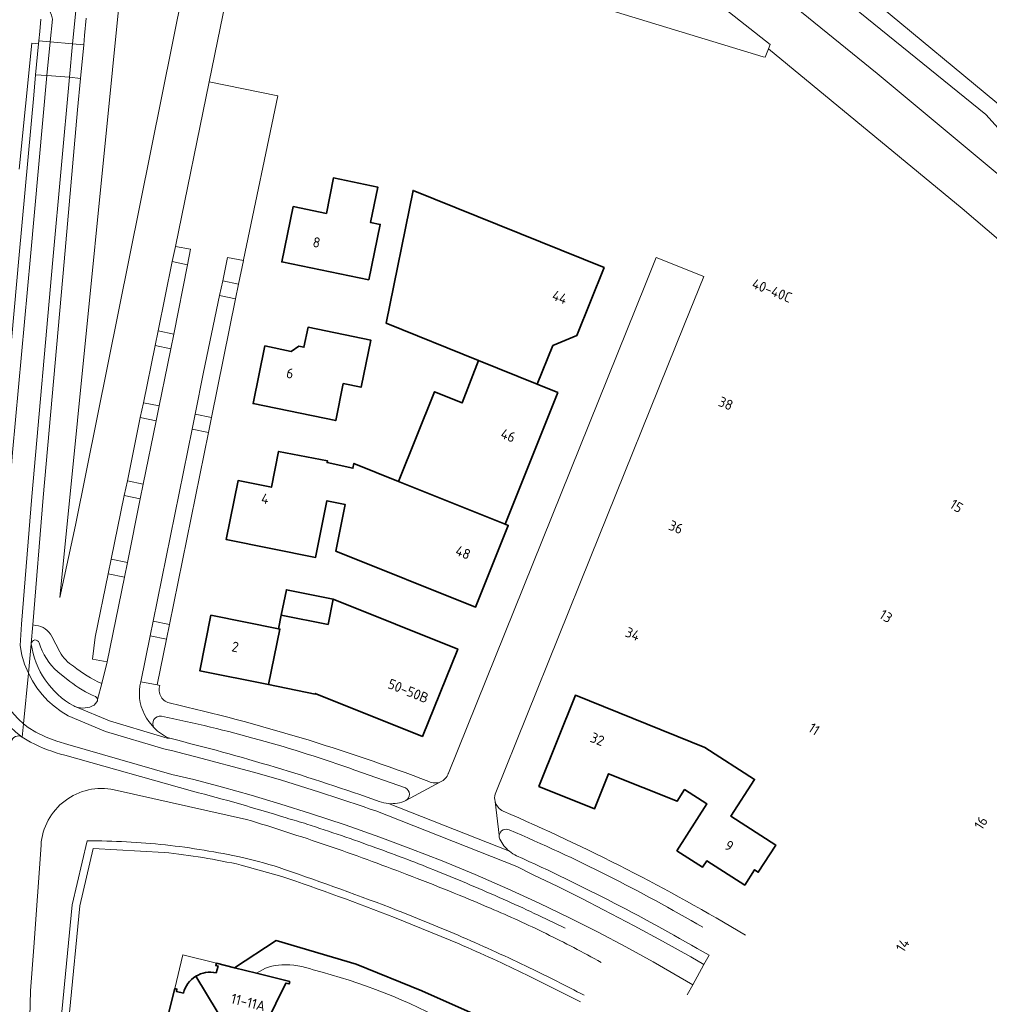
# Model space of a CAD drawing. Extents: x 150256 to 156914, y 461459 to 469481.
# Tile 713 of 731: x 155079 to 155208, y 468130 to 468261. Entities that reach past the tile are written whole.
import ezdxf
from ezdxf.enums import TextEntityAlignment as Align

# ---------------------------------------------------------------- set-up
doc = ezdxf.new("R2010")
doc.units = 0
doc.header["$LTSCALE"] = 0.75
for name, color, linetype, lineweight in [('B-RO-GK-BESCHOEIING-G', 251, 'GK-BESCHOEIING', 35), ('B-RO-GR-BEPLANTING_CULTUUR_BOSPLANTSOEN-GV', 251, 'CONTINUOUS', 18), ('B-RO-GR-GRAS-GV', 251, 'CONTINUOUS', 13), ('B-RO-GR-GROENVOORZIENING-GV', 251, 'CONTINUOUS', 18), ('B-RO-GR-HAAG-GV', 251, 'CONTINUOUS', 13), ('B-RO-IE-TERREINAFSCHEIDING_KUNSTMATIG_MUUR-G', 251, 'IE-TERREINAFSCHEIDING-KUNSTMATIG-DICHT', 18), ('B-RO-OG-BEBOUWING-GV', 6, 'CONTINUOUS', 35), ('B-RO-OG-BEBOUWING-T18', 1, 'CONTINUOUS', 18), ('B-RO-OG-TERREIN_CULTUURSCHEIDING-GV', 251, 'CONTINUOUS', 18), ('B-RO-OG-WATER-GV', 251, 'CONTINUOUS', 18), ('B-RO-OG-WATER_SLOOT-GV', 251, 'CONTINUOUS', 18), ('B-RO-VH-VERHARDING_ASFALT-GV', 251, 'CONTINUOUS', 18), ('B-RO-VH-VERHARDING_BETONSTRAATSTEEN-GV', 251, 'CONTINUOUS', 18), ('B-RO-VH-VERHARDING_GESLOTEN-GV', 251, 'CONTINUOUS', 18), ('B-RO-VH-VERHARDING_TEGEL-GV', 251, 'CONTINUOUS', 18)]:
    doc.layers.add(name, color=color, linetype=linetype, lineweight=lineweight)
doc.styles.add('NLCS-ISO-M200-T18', font='NLCS-ISO.ttf', dxfattribs={"height": 360})
doc.linetypes.add('GK-BESCHOEIING', pattern='A,30,-5,[1,NLCS.SHX,S=1,R=0,X=0,Y=0],-5', length=40)
doc.linetypes.add('IE-TERREINAFSCHEIDING-KUNSTMATIG-DICHT', pattern='A,8,-1,[82,NLCS.SHX,S=0.75,R=90,X=0,Y=0],-1', length=10)

msp = doc.modelspace()

# ---------------------------------------------------------------- linework, layer by layer
at = {"layer": 'B-RO-GK-BESCHOEIING-G'}
msp.add_lwpolyline([(155107.567, 468135.012), (155113.115, 468138.615), (155123.741, 468135.484), (155132.45, 468131.975), (155144.855, 468126.409), (155157.733, 468119.623)], dxfattribs=at)
msp.add_lwpolyline([(155107.567, 468135.012), (155113.115, 468138.615), (155123.741, 468135.484), (155132.45, 468131.975), (155144.855, 468126.409), (155157.733, 468119.623)], dxfattribs=at)
at = {"layer": 'B-RO-GR-BEPLANTING_CULTUUR_BOSPLANTSOEN-GV'}
msp.add_lwpolyline([(155102.229, 468272.005), (155103.105, 468276.356), (155093.726, 468277.674), (155084.392, 468184.124), (155086.47, 468193.72)], close=True, dxfattribs=at)
msp.add_lwpolyline([(155102.229, 468272.005), (155103.105, 468276.356), (155093.726, 468277.674), (155084.392, 468184.124), (155086.47, 468193.72)], close=True, dxfattribs=at)
at = {"layer": 'B-RO-GR-GRAS-GV'}
for points in [[(155158.738, 468281.33), (155192.852, 468253.655), (155215.963, 468234.425)], [(155158.738, 468281.33), (155192.852, 468253.655), (155215.963, 468234.425)], [(155212.502, 468242.416), (155207.26, 468248.23), (155184.978, 468266.307)], [(155212.502, 468242.416), (155207.26, 468248.23), (155184.978, 468266.307)]]:
    msp.add_lwpolyline(points, dxfattribs=at)
at = {"layer": 'B-RO-GR-GROENVOORZIENING-GV'}
for points in [[(155184.978, 468266.307), (155207.26, 468248.23), (155212.502, 468242.416)], [(155184.978, 468266.307), (155207.26, 468248.23), (155212.502, 468242.416)], [(155210.032, 468248.695), (155191.769, 468263.885)], [(155210.032, 468248.695), (155191.769, 468263.885)], [(155074.123, 468180.712), (155074.836, 468180.683), (155076.645, 468203.487), (155079.021, 468229.601), (155080.948, 468250.787), (155081.167, 468253.464), (155081.581, 468257.599), (155080.694, 468257.688), (155079.003, 468240.951)], [(155074.123, 468180.712), (155074.836, 468180.683), (155076.645, 468203.487), (155079.021, 468229.601), (155080.948, 468250.787), (155081.167, 468253.464), (155081.581, 468257.599), (155080.694, 468257.688), (155079.003, 468240.951)]]:
    msp.add_lwpolyline(points, dxfattribs=at)
for points in [[(155101.339, 468228.287), (155101.75, 468230.351), (155099.732, 468230.716), (155099.318, 468228.696)], [(155101.339, 468228.287), (155101.75, 468230.351), (155099.732, 468230.716), (155099.318, 468228.696)], [(155106.01, 468226.149), (155105.601, 468224.191), (155107.717, 468223.763), (155108.116, 468225.723)], [(155106.01, 468226.149), (155105.601, 468224.191), (155107.717, 468223.763), (155108.116, 468225.723)], [(155099.51, 468219.086), (155097.434, 468219.506), (155097.032, 468217.547), (155099.119, 468217.124)], [(155099.51, 468219.086), (155097.434, 468219.506), (155097.032, 468217.547), (155099.119, 468217.124)], [(155097.188, 468207.588), (155097.587, 468209.548), (155095.48, 468209.974), (155095.079, 468208.015)], [(155097.188, 468207.588), (155097.587, 468209.548), (155095.48, 468209.974), (155095.079, 468208.015)], [(155104.115, 468206.044), (155104.514, 468208.004), (155102.349, 468208.442), (155101.953, 468206.482)], [(155104.115, 468206.044), (155104.514, 468208.004), (155102.349, 468208.442), (155101.953, 468206.482)], [(155095.08, 468197.23), (155095.479, 468199.189), (155093.357, 468199.619), (155092.956, 468197.659)], [(155095.08, 468197.23), (155095.479, 468199.189), (155093.357, 468199.619), (155092.956, 468197.659)], [(155092.963, 468186.832), (155093.362, 468188.792), (155091.227, 468189.224), (155090.825, 468187.265)], [(155092.963, 468186.832), (155093.362, 468188.792), (155091.227, 468189.224), (155090.825, 468187.265)], [(155098.934, 468180.557), (155096.795, 468180.99), (155096.398, 468179.03), (155098.536, 468178.598)], [(155098.934, 468180.557), (155096.795, 468180.99), (155096.398, 468179.03), (155098.536, 468178.598)]]:
    msp.add_lwpolyline(points, close=True, dxfattribs=at)
at = {"layer": 'B-RO-GR-HAAG-GV'}
msp.add_lwpolyline([(155079.021, 468229.601), (155080.948, 468250.787), (155081.167, 468253.464), (155081.581, 468257.599), (155080.694, 468257.688), (155079.003, 468240.951)], dxfattribs=at)
msp.add_lwpolyline([(155079.021, 468229.601), (155080.948, 468250.787), (155081.167, 468253.464), (155081.581, 468257.599), (155080.694, 468257.688), (155079.003, 468240.951)], dxfattribs=at)
at = {"layer": 'B-RO-IE-TERREINAFSCHEIDING_KUNSTMATIG_MUUR-G'}
msp.add_lwpolyline([(155093.127, 468278.857), (155093.147, 468279.001), (155106.624, 468276.983), (155119.354, 468273.695), (155177.735, 468255.875)], dxfattribs=at)
msp.add_lwpolyline([(155093.127, 468278.857), (155093.147, 468279.001), (155106.624, 468276.983), (155119.354, 468273.695), (155177.735, 468255.875)], dxfattribs=at)
at = {"layer": 'B-RO-OG-BEBOUWING-GV'}
for points in [[(155125.406, 468226.273), (155126.921, 468233.625), (155125.645, 468233.883), (155126.593, 468238.596), (155120.714, 468239.799), (155119.77, 468235.095), (155115.363, 468236.001), (155113.854, 468228.656)], [(155125.406, 468226.273), (155126.921, 468233.625), (155125.645, 468233.883), (155126.593, 468238.596), (155120.714, 468239.799), (155119.77, 468235.095), (155115.363, 468236.001), (155113.854, 468228.656)], [(155139.954, 468215.584), (155147.752, 468212.443), (155149.836, 468217.549), (155153.015, 468218.899), (155156.631, 468227.898), (155131.265, 468238.139), (155127.71, 468220.515)], [(155139.954, 468215.584), (155147.752, 468212.443), (155149.836, 468217.549), (155153.015, 468218.899), (155156.631, 468227.898), (155131.265, 468238.139), (155127.71, 468220.515)], [(155122.007, 468212.511), (155124.377, 468212.026), (155125.659, 468218.294), (155117.333, 468219.996), (155116.785, 468217.331), (155116.093, 468217.463), (155115.102, 468216.777), (155111.611, 468217.513), (155110.035, 468209.863), (155121.003, 468207.615)], [(155122.007, 468212.511), (155124.377, 468212.026), (155125.659, 468218.294), (155117.333, 468219.996), (155116.785, 468217.331), (155116.093, 468217.463), (155115.102, 468216.777), (155111.611, 468217.513), (155110.035, 468209.863), (155121.003, 468207.615)], [(155147.752, 468212.443), (155139.954, 468215.584), (155137.81, 468209.942), (155134.126, 468211.423), (155129.35, 468199.547), (155143.489, 468193.861), (155150.475, 468211.317)], [(155147.752, 468212.443), (155139.954, 468215.584), (155137.81, 468209.942), (155134.126, 468211.423), (155129.35, 468199.547), (155143.489, 468193.861), (155150.475, 468211.317)], [(155129.35, 468199.547), (155123.431, 468201.928), (155123.289, 468201.294), (155119.855, 468202.042), (155119.904, 468202.277), (155113.43, 468203.527), (155112.468, 468198.763), (155108.046, 468199.653), (155106.477, 468191.812), (155118.327, 468189.444), (155119.831, 468196.971), (155122.277, 468196.473), (155121.012, 468190.291), (155139.541, 468182.838), (155143.895, 468193.698), (155143.489, 468193.861)], [(155129.35, 468199.547), (155123.431, 468201.928), (155123.289, 468201.294), (155119.855, 468202.042), (155119.904, 468202.277), (155113.43, 468203.527), (155112.468, 468198.763), (155108.046, 468199.653), (155106.477, 468191.812), (155118.327, 468189.444), (155119.831, 468196.971), (155122.277, 468196.473), (155121.012, 468190.291), (155139.541, 468182.838), (155143.895, 468193.698), (155143.489, 468193.861)], [(155113.787, 468181.809), (155119.999, 468180.572), (155120.672, 468183.927), (155114.473, 468185.157)], [(155113.787, 468181.809), (155119.999, 468180.572), (155120.672, 468183.927), (155114.473, 468185.157)], [(155113.787, 468181.809), (155113.411, 468179.977), (155113.602, 468179.939), (155112.091, 468172.579), (155118.285, 468171.329), (155118.297, 468171.404), (155132.524, 468165.704), (155137.192, 468177.303), (155120.672, 468183.927), (155119.999, 468180.572)], [(155113.787, 468181.809), (155113.411, 468179.977), (155113.602, 468179.939), (155112.091, 468172.579), (155118.285, 468171.329), (155118.297, 468171.404), (155132.524, 468165.704), (155137.192, 468177.303), (155120.672, 468183.927), (155119.999, 468180.572)], [(155112.091, 468172.579), (155113.602, 468179.939), (155113.411, 468179.977), (155104.446, 468181.789), (155102.961, 468174.422)], [(155112.091, 468172.579), (155113.602, 468179.939), (155113.411, 468179.977), (155104.446, 468181.789), (155102.961, 468174.422)], [(155170.002, 468164.23), (155152.82, 468171.169), (155147.969, 468159.071), (155155.367, 468156.106), (155157.227, 468160.747), (155166.324, 468157.101), (155167.308, 468158.65), (155170.253, 468156.777), (155166.286, 468150.542), (155169.689, 468148.367), (155170.245, 468149.186), (155175.292, 468145.976), (155176.587, 468148.024), (155177.089, 468147.691), (155179.402, 468151.297), (155173.451, 468155.114), (155176.588, 468160.004)], [(155170.002, 468164.23), (155152.82, 468171.169), (155147.969, 468159.071), (155155.367, 468156.106), (155157.227, 468160.747), (155166.324, 468157.101), (155167.308, 468158.65), (155170.253, 468156.777), (155166.286, 468150.542), (155169.689, 468148.367), (155170.245, 468149.186), (155175.292, 468145.976), (155176.587, 468148.024), (155177.089, 468147.691), (155179.402, 468151.297), (155173.451, 468155.114), (155176.588, 468160.004)]]:
    msp.add_lwpolyline(points, close=True, dxfattribs=at)
for points in [[(155102.436, 468133.885), (155108.088, 468124.526), (155108.224, 468124.61), (155108.001, 468124.979), (155109.882, 468126.12), (155109.08, 468127.385), (155110.772, 468128.461), (155111.726, 468127.557), (155114.396, 468132.975), (155114.826, 468132.872), (155114.899, 468133.189), (155110.514, 468134.279), (155107.567, 468135.012), (155105.174, 468135.607), (155105.087, 468135.308), (155105.395, 468135.241), (155105.142, 468134.331)], [(155102.436, 468133.885), (155108.088, 468124.526), (155108.224, 468124.61), (155108.001, 468124.979), (155109.882, 468126.12), (155109.08, 468127.385), (155110.772, 468128.461), (155111.726, 468127.557), (155114.396, 468132.975), (155114.826, 468132.872), (155114.899, 468133.189), (155110.514, 468134.279), (155107.567, 468135.012), (155105.174, 468135.607), (155105.087, 468135.308), (155105.395, 468135.241), (155105.142, 468134.331)], [(155099.642, 468132.271), (155099.048, 468129.843), (155097.258, 468122.533), (155097.576, 468122.449), (155097.65, 468122.849), (155103.711, 468122.747), (155103.367, 468123.928), (155105.094, 468124.971), (155105.851, 468123.681), (155107.724, 468124.81), (155107.954, 468124.444), (155108.088, 468124.526), (155102.436, 468133.885)], [(155099.642, 468132.271), (155099.048, 468129.843), (155097.258, 468122.533), (155097.576, 468122.449), (155097.65, 468122.849), (155103.711, 468122.747), (155103.367, 468123.928), (155105.094, 468124.971), (155105.851, 468123.681), (155107.724, 468124.81), (155107.954, 468124.444), (155108.088, 468124.526), (155102.436, 468133.885)], [(155100.796, 468131.658), (155099.883, 468131.856), (155099.944, 468132.197), (155099.642, 468132.271)], [(155100.796, 468131.658), (155099.883, 468131.856), (155099.944, 468132.197), (155099.642, 468132.271)]]:
    msp.add_lwpolyline(points, dxfattribs=at)
for points in [[(155102.436, 468133.885, 0.1885313), (155100.796, 468131.658)], [(155102.436, 468133.885, 0.1885313), (155100.796, 468131.658)], [(155105.142, 468134.331, 0.1950612), (155102.436, 468133.885)], [(155105.142, 468134.331, 0.1950612), (155102.436, 468133.885)]]:
    msp.add_lwpolyline(points, format="xyb", dxfattribs=at)
at = {"layer": 'B-RO-OG-TERREIN_CULTUURSCHEIDING-GV'}
msp.add_lwpolyline([(155099.14, 468314.041), (155099.335, 468313.004), (155099.332, 468312.395), (155099.252, 468311.856), (155093.649, 468280.571), (155093.147, 468279.001), (155106.624, 468276.983), (155119.354, 468273.695), (155177.735, 468255.875), (155177.983, 468255.799), (155178.431, 468256.911), (155178.673, 468257.511), (155145.669, 468283.499), (155124.342, 468300.14), (155110.821, 468307.992), (155108.761, 468309.245)], close=True, dxfattribs=at)
msp.add_lwpolyline([(155099.14, 468314.041), (155099.335, 468313.004), (155099.332, 468312.395), (155099.252, 468311.856), (155093.649, 468280.571), (155093.147, 468279.001), (155106.624, 468276.983), (155119.354, 468273.695), (155177.735, 468255.875), (155177.983, 468255.799), (155178.431, 468256.911), (155178.673, 468257.511), (155145.669, 468283.499), (155124.342, 468300.14), (155110.821, 468307.992), (155108.761, 468309.245)], close=True, dxfattribs=at)
for points in [[(155145.669, 468283.499), (155178.673, 468257.511), (155178.431, 468256.911), (155204.157, 468235.748), (155229.504, 468214.135)], [(155145.669, 468283.499), (155178.673, 468257.511), (155178.431, 468256.911), (155204.157, 468235.748), (155229.504, 468214.135)], [(155215.963, 468234.425), (155192.852, 468253.655), (155158.738, 468281.33)], [(155215.963, 468234.425), (155192.852, 468253.655), (155158.738, 468281.33)], [(155102.229, 468272.005), (155086.47, 468193.72), (155084.392, 468184.124), (155093.726, 468277.674)], [(155102.229, 468272.005), (155086.47, 468193.72), (155084.392, 468184.124), (155093.726, 468277.674)], [(155089.96, 468172.737), (155090.675, 468175.591), (155088.717, 468175.974), (155089.101, 468178.855), (155090.825, 468187.265), (155091.227, 468189.224), (155092.956, 468197.659), (155093.357, 468199.619), (155095.079, 468208.015), (155095.48, 468209.974), (155097.032, 468217.547), (155097.434, 468219.506), (155099.318, 468228.696), (155099.732, 468230.716), (155104.205, 468252.537), (155107.886, 468270.494)], [(155089.96, 468172.737), (155090.675, 468175.591), (155088.717, 468175.974), (155089.101, 468178.855), (155090.825, 468187.265), (155091.227, 468189.224), (155092.956, 468197.659), (155093.357, 468199.619), (155095.079, 468208.015), (155095.48, 468209.974), (155097.032, 468217.547), (155097.434, 468219.506), (155099.318, 468228.696), (155099.732, 468230.716), (155104.205, 468252.537), (155107.886, 468270.494)], [(155087.894, 468260.997), (155087.667, 468258.68), (155087.571, 468257.476), (155087.158, 468253.012), (155086.753, 468248.827), (155084.963, 468228.687), (155082.184, 468197.42), (155080.805, 468180.494), (155081.224, 468180.43)], [(155087.894, 468260.997), (155087.667, 468258.68), (155087.571, 468257.476), (155087.158, 468253.012), (155086.753, 468248.827), (155084.963, 468228.687), (155082.184, 468197.42), (155080.805, 468180.494), (155081.224, 468180.43)], [(155081.581, 468257.599), (155081.62, 468257.987), (155081.75, 468259.215), (155081.884, 468260.88)], [(155081.581, 468257.599), (155081.62, 468257.987), (155081.75, 468259.215), (155081.884, 468260.88)], [(155079.003, 468240.951), (155080.694, 468257.688), (155081.581, 468257.599)], [(155079.003, 468240.951), (155080.694, 468257.688), (155081.581, 468257.599)], [(155083.32, 468178.981), (155084.392, 468176.907)], [(155083.32, 468178.981), (155084.392, 468176.907)], [(155080.518, 468164.934), (155079.398, 468165.616)], [(155080.518, 468164.934), (155079.398, 468165.616)], [(155102.02, 468158.446), (155085.076, 468163.202)], [(155102.02, 468158.446), (155085.076, 468163.202)], [(155091.613, 468158.63), (155109.163, 468154.698)], [(155091.613, 468158.63), (155109.163, 468154.698)], [(155081.457, 468077.072), (155080.932, 468090.114), (155079.994, 468111.265), (155080.49, 468131.933), (155080.971, 468137.732), (155081.902, 468151.288)], [(155081.457, 468077.072), (155080.932, 468090.114), (155079.994, 468111.265), (155080.49, 468131.933), (155080.971, 468137.732), (155081.902, 468151.288)]]:
    msp.add_lwpolyline(points, dxfattribs=at)
for points in [[(155081.224, 468180.43, -0.2507134), (155083.32, 468178.981)], [(155081.224, 468180.43, -0.2507134), (155083.32, 468178.981)], [(155084.392, 468176.907, 0.121997), (155086.207, 468175.009)], [(155084.392, 468176.907, 0.121997), (155086.207, 468175.009)], [(155086.207, 468175.009, 0.0618823), (155089.96, 468172.737)], [(155086.207, 468175.009, 0.0618823), (155089.96, 468172.737)], [(155079.398, 468165.616, 0.5361128), (155077.95, 468164.998)], [(155079.398, 468165.616, 0.5361128), (155077.95, 468164.998)], [(155085.076, 468163.202, -0.0569845), (155080.518, 468164.934)], [(155085.076, 468163.202, -0.0569845), (155080.518, 468164.934)], [(155081.902, 468151.288, -0.4555775), (155091.613, 468158.63)], [(155081.902, 468151.288, -0.4555775), (155091.613, 468158.63)], [(155114.45, 468154.893, 0.0126121), (155102.02, 468158.446)], [(155114.45, 468154.893, 0.0126121), (155102.02, 468158.446)], [(155109.163, 468154.698, -0.0091668), (155119.865, 468151.242)], [(155109.163, 468154.698, -0.0091668), (155119.865, 468151.242)], [(155117.187, 468154.074, 0.0033191), (155114.45, 468154.893)], [(155117.187, 468154.074, 0.0033191), (155114.45, 468154.893)], [(155126.338, 468150.935, 0.0084341), (155117.187, 468154.074)], [(155126.338, 468150.935, 0.0084341), (155117.187, 468154.074)], [(155119.865, 468151.242, -0.0090859), (155130.436, 468147.404)], [(155119.865, 468151.242, -0.0090859), (155130.436, 468147.404)], [(155134.56, 468147.794, 0.0090954), (155126.338, 468150.935)], [(155134.56, 468147.794, 0.0090954), (155126.338, 468150.935)], [(155143.237, 468144.114, 0.0089859), (155134.56, 468147.794)], [(155143.237, 468144.114, 0.0089859), (155134.56, 468147.794)], [(155130.436, 468147.404, -0.0091747), (155141.545, 468142.914)], [(155130.436, 468147.404, -0.0091747), (155141.545, 468142.914)], [(155151.449, 468140.268, 0.0092737), (155143.237, 468144.114)], [(155151.449, 468140.268, 0.0092737), (155143.237, 468144.114)], [(155141.545, 468142.914, -0.0134092), (155148.922, 468139.545)], [(155141.545, 468142.914, -0.0134092), (155148.922, 468139.545)], [(155148.922, 468139.545, -0.0132963), (155156.227, 468135.728)], [(155148.922, 468139.545, -0.0132963), (155156.227, 468135.728)]]:
    msp.add_lwpolyline(points, format="xyb", dxfattribs=at)
at = {"layer": 'B-RO-OG-WATER-GV'}
for points in [[(155088.045, 468151.854), (155086.054, 468143.373), (155084.681, 468129.182)], [(155088.045, 468151.854), (155086.054, 468143.373), (155084.681, 468129.182)], [(155098.238, 468150.325), (155088.83, 468150.821), (155087.043, 468143.21), (155085.676, 468129.085)], [(155085.676, 468129.085), (155087.043, 468143.21), (155088.83, 468150.821), (155098.238, 468150.325)], [(155098.238, 468150.325), (155088.83, 468150.821), (155087.043, 468143.21), (155085.676, 468129.085)], [(155085.676, 468129.085), (155087.043, 468143.21), (155088.83, 468150.821), (155098.238, 468150.325)], [(155113.857, 468147.13), (155108.471, 468148.644)], [(155108.471, 468148.644), (155113.857, 468147.13)], [(155113.857, 468147.13), (155108.471, 468148.644)], [(155108.471, 468148.644), (155113.857, 468147.13)], [(155137.377, 468138.179), (155128.804, 468141.693)], [(155128.804, 468141.693), (155137.377, 468138.179)], [(155137.377, 468138.179), (155128.804, 468141.693)], [(155128.804, 468141.693), (155137.377, 468138.179)], [(155099.048, 468129.843), (155099.642, 468132.271), (155100.729, 468136.712), (155105.174, 468135.607), (155107.567, 468135.012), (155113.115, 468138.615), (155123.741, 468135.484), (155132.45, 468131.975), (155144.855, 468126.409)], [(155099.048, 468129.843), (155099.642, 468132.271), (155100.729, 468136.712), (155105.174, 468135.607), (155107.567, 468135.012), (155113.115, 468138.615), (155123.741, 468135.484), (155132.45, 468131.975), (155144.855, 468126.409)], [(155153.48, 468130.492), (155146.323, 468134.095)], [(155146.323, 468134.095), (155153.48, 468130.492)], [(155153.48, 468130.492), (155146.323, 468134.095)], [(155146.323, 468134.095), (155153.48, 468130.492)]]:
    msp.add_lwpolyline(points, dxfattribs=at)
for points in [[(155098.4, 468151.312, 0.0278123), (155088.045, 468151.854)], [(155098.4, 468151.312, 0.0278123), (155088.045, 468151.854)], [(155108.633, 468149.631, 0.0276636), (155098.4, 468151.312)], [(155108.633, 468149.631, 0.0276636), (155098.4, 468151.312)], [(155108.471, 468148.644, 0.0276636), (155098.238, 468150.325)], [(155098.238, 468150.325, -0.0276636), (155108.471, 468148.644)], [(155108.471, 468148.644, 0.0276636), (155098.238, 468150.325)], [(155098.238, 468150.325, -0.0276636), (155108.471, 468148.644)], [(155114.199, 468148.07, 0.0278724), (155108.633, 468149.631)], [(155114.199, 468148.07, 0.0278724), (155108.633, 468149.631)], [(155129.146, 468142.633, 0.0102221), (155114.199, 468148.07)], [(155129.146, 468142.633, 0.0102221), (155114.199, 468148.07)], [(155128.804, 468141.693, 0.0102221), (155113.857, 468147.13)], [(155113.857, 468147.13, -0.0102221), (155128.804, 468141.693)], [(155128.804, 468141.693, 0.0102221), (155113.857, 468147.13)], [(155113.857, 468147.13, -0.0102221), (155128.804, 468141.693)], [(155137.792, 468139.089, 0.0101752), (155129.146, 468142.633)], [(155137.792, 468139.089, 0.0101752), (155129.146, 468142.633)], [(155146.738, 468135.005, 0.0096445), (155137.792, 468139.089)], [(155146.738, 468135.005, 0.0096445), (155137.792, 468139.089)], [(155146.323, 468134.095, 0.0096445), (155137.377, 468138.179)], [(155137.377, 468138.179, -0.0096445), (155146.323, 468134.095)], [(155146.323, 468134.095, 0.0096445), (155137.377, 468138.179)], [(155137.377, 468138.179, -0.0096445), (155146.323, 468134.095)], [(155153.964, 468131.367, 0.0097294), (155146.738, 468135.005)], [(155153.964, 468131.367, 0.0097294), (155146.738, 468135.005)]]:
    msp.add_lwpolyline(points, format="xyb", dxfattribs=at)
at = {"layer": 'B-RO-OG-WATER_SLOOT-GV'}
for points in [[(155091.613, 468158.63, 0.4555775), (155081.902, 468151.288)], [(155091.613, 468158.63, 0.4555775), (155081.902, 468151.288)], [(155119.865, 468151.242, 0.0091668), (155109.163, 468154.698)], [(155119.865, 468151.242, 0.0091668), (155109.163, 468154.698)], [(155088.045, 468151.854, -0.0278123), (155098.4, 468151.312)], [(155088.045, 468151.854, -0.0278123), (155098.4, 468151.312)], [(155098.4, 468151.312, -0.0276636), (155108.633, 468149.631)], [(155098.4, 468151.312, -0.0276636), (155108.633, 468149.631)], [(155130.436, 468147.404, 0.0090859), (155119.865, 468151.242)], [(155130.436, 468147.404, 0.0090859), (155119.865, 468151.242)], [(155108.633, 468149.631, -0.0278724), (155114.199, 468148.07)], [(155108.633, 468149.631, -0.0278724), (155114.199, 468148.07)], [(155114.199, 468148.07, -0.0102221), (155129.146, 468142.633)], [(155114.199, 468148.07, -0.0102221), (155129.146, 468142.633)], [(155141.545, 468142.914, 0.0091747), (155130.436, 468147.404)], [(155141.545, 468142.914, 0.0091747), (155130.436, 468147.404)], [(155129.146, 468142.633, -0.0101752), (155137.792, 468139.089)], [(155129.146, 468142.633, -0.0101752), (155137.792, 468139.089)], [(155148.922, 468139.545, 0.0134092), (155141.545, 468142.914)], [(155148.922, 468139.545, 0.0134092), (155141.545, 468142.914)], [(155137.792, 468139.089, -0.0096445), (155146.738, 468135.005)], [(155137.792, 468139.089, -0.0096445), (155146.738, 468135.005)], [(155156.227, 468135.728, 0.0132963), (155148.922, 468139.545)], [(155156.227, 468135.728, 0.0132963), (155148.922, 468139.545)], [(155110.514, 468134.279, -0.1660965), (155113.865, 468135.388)], [(155110.514, 468134.279, -0.1660965), (155113.865, 468135.388)], [(155113.865, 468135.388, -0.1049294), (155118.027, 468134.723)], [(155113.865, 468135.388, -0.1049294), (155118.027, 468134.723)], [(155118.027, 468134.723, -0.0635462), (155136.358, 468127.503)], [(155118.027, 468134.723, -0.0635462), (155136.358, 468127.503)], [(155146.738, 468135.005, -0.0097294), (155153.964, 468131.367)], [(155146.738, 468135.005, -0.0097294), (155153.964, 468131.367)]]:
    msp.add_lwpolyline(points, format="xyb", dxfattribs=at)
for points in [[(155109.163, 468154.698), (155091.613, 468158.63)], [(155109.163, 468154.698), (155091.613, 468158.63)], [(155084.334, 468073.043), (155085.683, 468072.47), (155089.29, 468071.107), (155092.402, 468073.576), (155092.038, 468077.352), (155091.055, 468076.008), (155090.058, 468075.35), (155089.071, 468075.113), (155089.067, 468074.777), (155087.222, 468074.733), (155087.194, 468075.02), (155086.18, 468075.048), (155085.068, 468075.485), (155084.437, 468076.281), (155083.543, 468090.888), (155083.078, 468112.814), (155084.681, 468129.182), (155086.054, 468143.373), (155088.045, 468151.854)], [(155084.334, 468073.043), (155085.683, 468072.47), (155089.29, 468071.107), (155092.402, 468073.576), (155092.038, 468077.352), (155091.055, 468076.008), (155090.058, 468075.35), (155089.071, 468075.113), (155089.067, 468074.777), (155087.222, 468074.733), (155087.194, 468075.02), (155086.18, 468075.048), (155085.068, 468075.485), (155084.437, 468076.281), (155083.543, 468090.888), (155083.078, 468112.814), (155084.681, 468129.182), (155086.054, 468143.373), (155088.045, 468151.854)], [(155081.902, 468151.288), (155080.971, 468137.732), (155080.49, 468131.933), (155079.994, 468111.265), (155080.932, 468090.114), (155081.457, 468077.072)], [(155081.902, 468151.288), (155080.971, 468137.732), (155080.49, 468131.933), (155079.994, 468111.265), (155080.932, 468090.114), (155081.457, 468077.072)], [(155157.282, 468119.861), (155144.855, 468126.409), (155132.45, 468131.975), (155123.741, 468135.484), (155113.115, 468138.615), (155107.567, 468135.012), (155110.514, 468134.279)], [(155157.282, 468119.861), (155144.855, 468126.409), (155132.45, 468131.975), (155123.741, 468135.484), (155113.115, 468138.615), (155107.567, 468135.012), (155110.514, 468134.279)]]:
    msp.add_lwpolyline(points, dxfattribs=at)
at = {"layer": 'B-RO-VH-VERHARDING_ASFALT-GV'}
for points in [[(155086.251, 468268.071), (155081.013, 468264.093), (155082.848, 468262.439), (155083.092, 468261.925), (155083.292, 468261.393), (155083.446, 468260.846), (155083.134, 468257.857), (155086.101, 468257.602), (155086.658, 468263.272)], [(155086.251, 468268.071), (155081.013, 468264.093), (155082.848, 468262.439), (155083.092, 468261.925), (155083.292, 468261.393), (155083.446, 468260.846), (155083.134, 468257.857), (155086.101, 468257.602), (155086.658, 468263.272)], [(155081.62, 468257.987), (155081.581, 468257.599), (155081.167, 468253.464), (155082.665, 468253.369), (155083.134, 468257.857)], [(155081.62, 468257.987), (155081.581, 468257.599), (155081.167, 468253.464), (155082.665, 468253.369), (155083.134, 468257.857)], [(155086.101, 468257.602), (155083.134, 468257.857), (155082.665, 468253.369), (155085.665, 468253.162)], [(155086.101, 468257.602), (155083.134, 468257.857), (155082.665, 468253.369), (155085.665, 468253.162)], [(155087.571, 468257.476), (155086.101, 468257.602), (155085.665, 468253.162), (155087.158, 468253.012)], [(155087.571, 468257.476), (155086.101, 468257.602), (155085.665, 468253.162), (155087.158, 468253.012)]]:
    msp.add_lwpolyline(points, close=True, dxfattribs=at)
for points in [[(155087.97, 468263.942), (155087.665, 468269.145), (155086.251, 468268.071), (155086.658, 468263.272), (155086.101, 468257.602), (155087.571, 468257.476), (155087.667, 468258.68), (155087.894, 468260.997)], [(155087.97, 468263.942), (155087.665, 468269.145), (155086.251, 468268.071), (155086.658, 468263.272), (155086.101, 468257.602), (155087.571, 468257.476), (155087.667, 468258.68), (155087.894, 468260.997)], [(155081.884, 468260.88), (155081.75, 468259.215), (155081.62, 468257.987), (155083.134, 468257.857), (155083.446, 468260.846), (155083.292, 468261.393), (155083.092, 468261.925), (155082.848, 468262.439), (155081.013, 468264.093)], [(155081.884, 468260.88), (155081.75, 468259.215), (155081.62, 468257.987), (155083.134, 468257.857), (155083.446, 468260.846), (155083.292, 468261.393), (155083.092, 468261.925), (155082.848, 468262.439), (155081.013, 468264.093)]]:
    msp.add_lwpolyline(points, dxfattribs=at)
at = {"layer": 'B-RO-VH-VERHARDING_BETONSTRAATSTEEN-GV'}
for points in [[(155080.223, 468174.092), (155079.731, 468175.277), (155079.361, 468176.505), (155079.116, 468177.764), (155079.31, 468180.621), (155080.689, 468197.542), (155083.477, 468228.915), (155085.665, 468253.162), (155082.665, 468253.369), (155080.493, 468229.375), (155078.139, 468203.352), (155076.322, 468180.454), (155076.164, 468178.441), (155075.956, 468174.476), (155076.055, 468173.572), (155076.235, 468172.68), (155076.495, 468171.809), (155076.833, 468170.964), (155077.246, 468170.154), (155077.73, 468169.384), (155078.282, 468168.661), (155078.897, 468167.99), (155079.57, 468167.378)], [(155080.223, 468174.092), (155079.731, 468175.277), (155079.361, 468176.505), (155079.116, 468177.764), (155079.31, 468180.621), (155080.689, 468197.542), (155083.477, 468228.915), (155085.665, 468253.162), (155082.665, 468253.369), (155080.493, 468229.375), (155078.139, 468203.352), (155076.322, 468180.454), (155076.164, 468178.441), (155075.956, 468174.476), (155076.055, 468173.572), (155076.235, 468172.68), (155076.495, 468171.809), (155076.833, 468170.964), (155077.246, 468170.154), (155077.73, 468169.384), (155078.282, 468168.661), (155078.897, 468167.99), (155079.57, 468167.378)], [(155108.116, 468225.723), (155108.75, 468228.844), (155106.657, 468229.249), (155106.01, 468226.149)], [(155108.116, 468225.723), (155108.75, 468228.844), (155106.657, 468229.249), (155106.01, 468226.149)], [(155097.434, 468219.506), (155099.51, 468219.086), (155101.339, 468228.287), (155099.318, 468228.696)], [(155097.434, 468219.506), (155099.51, 468219.086), (155101.339, 468228.287), (155099.318, 468228.696)], [(155102.349, 468208.442), (155104.514, 468208.004), (155107.717, 468223.763), (155105.601, 468224.191), (155103.483, 468214.044)], [(155102.349, 468208.442), (155104.514, 468208.004), (155107.717, 468223.763), (155105.601, 468224.191), (155103.483, 468214.044)], [(155097.032, 468217.547), (155095.48, 468209.974), (155097.587, 468209.548), (155098.688, 468214.955), (155099.119, 468217.124)], [(155097.032, 468217.547), (155095.48, 468209.974), (155097.587, 468209.548), (155098.688, 468214.955), (155099.119, 468217.124)], [(155093.357, 468199.619), (155095.479, 468199.189), (155097.188, 468207.588), (155095.079, 468208.015)], [(155093.357, 468199.619), (155095.479, 468199.189), (155097.188, 468207.588), (155095.079, 468208.015)], [(155098.934, 468180.557), (155104.115, 468206.044), (155101.953, 468206.482), (155096.795, 468180.99)], [(155098.934, 468180.557), (155104.115, 468206.044), (155101.953, 468206.482), (155096.795, 468180.99)], [(155092.956, 468197.659), (155091.227, 468189.224), (155093.362, 468188.792), (155095.08, 468197.23)], [(155092.956, 468197.659), (155091.227, 468189.224), (155093.362, 468188.792), (155095.08, 468197.23)], [(155090.825, 468187.265), (155089.101, 468178.855), (155088.717, 468175.974), (155090.675, 468175.591), (155092.963, 468186.832)], [(155090.825, 468187.265), (155089.101, 468178.855), (155088.717, 468175.974), (155090.675, 468175.591), (155092.963, 468186.832)], [(155095.168, 468172.95), (155097.307, 468172.552), (155098.536, 468178.598), (155096.398, 468179.03)], [(155095.168, 468172.95), (155097.307, 468172.552), (155098.536, 468178.598), (155096.398, 468179.03)], [(155168.386, 468132.74), (155169.861, 468135.428), (155168.125, 468136.453), (155164.39, 468138.524), (155160.621, 468140.561), (155156.532, 468142.723), (155153.679, 468144.19), (155150.462, 468145.785), (155147.192, 468147.351), (155145.047, 468148.464), (155126.345, 468155.851), (155125.592, 468156.058), (155124.646, 468156.402), (155121.701, 468157.394), (155118.738, 468158.358), (155113.816, 468159.898), (155110.898, 468160.758), (155110.1, 468160.979), (155102.455, 468162.998), (155100.896, 468163.402), (155099.376, 468163.8), (155098.378, 468164.001), (155098.179, 468164.054), (155090.472, 468166.345), (155085.525, 468168.438), (155084.567, 468169.028), (155083.666, 468169.7), (155082.827, 468170.45), (155082.058, 468171.27), (155081.364, 468172.156), (155080.751, 468173.099), (155080.223, 468174.092), (155079.57, 468167.378), (155080.178, 468166.897), (155081.207, 468166.267), (155082.578, 468165.623), (155083.994, 468165.085), (155085.446, 468164.656), (155099.268, 468160.672), (155102.17, 468159.97), (155105.986, 468158.972), (155109.783, 468157.912), (155113.727, 468156.741), (155117.649, 468155.502), (155122.264, 468153.961), (155126.847, 468152.344), (155130.996, 468150.806), (155135.12, 468149.187), (155139.5, 468147.372), (155143.849, 468145.486), (155147.996, 468143.589), (155152.11, 468141.613), (155155.819, 468139.747), (155159.493, 468137.814), (155163.132, 468135.809), (155166.728, 468133.733)], [(155168.386, 468132.74), (155169.861, 468135.428), (155168.125, 468136.453), (155164.39, 468138.524), (155160.621, 468140.561), (155156.532, 468142.723), (155153.679, 468144.19), (155150.462, 468145.785), (155147.192, 468147.351), (155145.047, 468148.464), (155126.345, 468155.851), (155125.592, 468156.058), (155124.646, 468156.402), (155121.701, 468157.394), (155118.738, 468158.358), (155113.816, 468159.898), (155110.898, 468160.758), (155110.1, 468160.979), (155102.455, 468162.998), (155100.896, 468163.402), (155099.376, 468163.8), (155098.378, 468164.001), (155098.179, 468164.054), (155090.472, 468166.345), (155085.525, 468168.438), (155084.567, 468169.028), (155083.666, 468169.7), (155082.827, 468170.45), (155082.058, 468171.27), (155081.364, 468172.156), (155080.751, 468173.099), (155080.223, 468174.092), (155079.57, 468167.378), (155080.178, 468166.897), (155081.207, 468166.267), (155082.578, 468165.623), (155083.994, 468165.085), (155085.446, 468164.656), (155099.268, 468160.672), (155102.17, 468159.97), (155105.986, 468158.972), (155109.783, 468157.912), (155113.727, 468156.741), (155117.649, 468155.502), (155122.264, 468153.961), (155126.847, 468152.344), (155130.996, 468150.806), (155135.12, 468149.187), (155139.5, 468147.372), (155143.849, 468145.486), (155147.996, 468143.589), (155152.11, 468141.613), (155155.819, 468139.747), (155159.493, 468137.814), (155163.132, 468135.809), (155166.728, 468133.733)]]:
    msp.add_lwpolyline(points, close=True, dxfattribs=at)
for points in [[(155096.927, 468166.846), (155096.194, 468167.678), (155095.884, 468168.138), (155095.616, 468168.624), (155095.392, 468169.131), (155095.212, 468169.657), (155095.079, 468170.195), (155094.993, 468170.743), (155094.956, 468171.297), (155094.967, 468171.852), (155095.027, 468172.404), (155095.168, 468172.95), (155096.398, 468179.03), (155096.795, 468180.99), (155101.953, 468206.482), (155102.349, 468208.442), (155103.483, 468214.044), (155105.601, 468224.191), (155106.01, 468226.149), (155106.657, 468229.249), (155108.75, 468228.844), (155108.766, 468228.921), (155113.308, 468250.71), (155104.205, 468252.537), (155099.732, 468230.716), (155101.75, 468230.351), (155101.339, 468228.287), (155099.51, 468219.086), (155099.119, 468217.124), (155098.688, 468214.955), (155097.587, 468209.548), (155097.188, 468207.588), (155095.479, 468199.189), (155095.08, 468197.23), (155093.362, 468188.792), (155092.963, 468186.832), (155090.675, 468175.591), (155089.96, 468172.737), (155089.392, 468170.585)], [(155096.927, 468166.846), (155096.194, 468167.678), (155095.884, 468168.138), (155095.616, 468168.624), (155095.392, 468169.131), (155095.212, 468169.657), (155095.079, 468170.195), (155094.993, 468170.743), (155094.956, 468171.297), (155094.967, 468171.852), (155095.027, 468172.404), (155095.168, 468172.95), (155096.398, 468179.03), (155096.795, 468180.99), (155101.953, 468206.482), (155102.349, 468208.442), (155103.483, 468214.044), (155105.601, 468224.191), (155106.01, 468226.149), (155106.657, 468229.249), (155108.75, 468228.844), (155108.766, 468228.921), (155113.308, 468250.71), (155104.205, 468252.537), (155099.732, 468230.716), (155101.75, 468230.351), (155101.339, 468228.287), (155099.51, 468219.086), (155099.119, 468217.124), (155098.688, 468214.955), (155097.587, 468209.548), (155097.188, 468207.588), (155095.479, 468199.189), (155095.08, 468197.23), (155093.362, 468188.792), (155092.963, 468186.832), (155090.675, 468175.591), (155089.96, 468172.737), (155089.392, 468170.585)], [(155142.148, 468158.068), (155154.767, 468189.356), (155167.297, 468220.404), (155169.843, 468226.711), (155163.536, 468229.264), (155162.108, 468225.721), (155135.963, 468160.833), (155135.941, 468160.771)], [(155142.148, 468158.068), (155154.767, 468189.356), (155167.297, 468220.404), (155169.843, 468226.711), (155163.536, 468229.264), (155162.108, 468225.721), (155135.963, 468160.833), (155135.941, 468160.771)], [(155081.224, 468180.43), (155080.805, 468180.494), (155080.606, 468178.039)], [(155081.224, 468180.43), (155080.805, 468180.494), (155080.606, 468178.039)], [(155080.601, 468177.976), (155080.223, 468174.092), (155080.751, 468173.099), (155081.364, 468172.156), (155082.058, 468171.27), (155082.827, 468170.45), (155083.666, 468169.7), (155084.567, 468169.028), (155085.525, 468168.438), (155090.472, 468166.345), (155098.179, 468164.054), (155098.378, 468164.001), (155099.376, 468163.8), (155100.896, 468163.402), (155102.455, 468162.998), (155110.1, 468160.979), (155110.898, 468160.758), (155113.816, 468159.898), (155118.738, 468158.358), (155121.701, 468157.394), (155124.646, 468156.402), (155125.592, 468156.058), (155126.345, 468155.851), (155145.047, 468148.464), (155147.192, 468147.351), (155150.462, 468145.785), (155153.679, 468144.19), (155156.532, 468142.723), (155160.621, 468140.561), (155164.39, 468138.524), (155168.125, 468136.453), (155169.861, 468135.428), (155170.547, 468136.676)], [(155080.601, 468177.976), (155080.223, 468174.092), (155080.751, 468173.099), (155081.364, 468172.156), (155082.058, 468171.27), (155082.827, 468170.45), (155083.666, 468169.7), (155084.567, 468169.028), (155085.525, 468168.438), (155090.472, 468166.345), (155098.179, 468164.054), (155098.378, 468164.001), (155099.376, 468163.8), (155100.896, 468163.402), (155102.455, 468162.998), (155110.1, 468160.979), (155110.898, 468160.758), (155113.816, 468159.898), (155118.738, 468158.358), (155121.701, 468157.394), (155124.646, 468156.402), (155125.592, 468156.058), (155126.345, 468155.851), (155145.047, 468148.464), (155147.192, 468147.351), (155150.462, 468145.785), (155153.679, 468144.19), (155156.532, 468142.723), (155160.621, 468140.561), (155164.39, 468138.524), (155168.125, 468136.453), (155169.861, 468135.428), (155170.547, 468136.676)], [(155080.606, 468178.039), (155080.601, 468177.976)], [(155080.606, 468178.039), (155080.601, 468177.976)], [(155084.392, 468176.907), (155083.32, 468178.981)], [(155084.392, 468176.907), (155083.32, 468178.981)], [(155079.398, 468165.616), (155078.564, 468166.264), (155077.792, 468166.985), (155077.088, 468167.772), (155076.457, 468168.62), (155075.905, 468169.52), (155075.436, 468170.467), (155075.054, 468171.452), (155074.763, 468172.467), (155074.436, 468174.161), (155073.347, 468154.348), (155073.253, 468150.595)], [(155079.398, 468165.616), (155078.564, 468166.264), (155077.792, 468166.985), (155077.088, 468167.772), (155076.457, 468168.62), (155075.905, 468169.52), (155075.436, 468170.467), (155075.054, 468171.452), (155074.763, 468172.467), (155074.436, 468174.161), (155073.347, 468154.348), (155073.253, 468150.595)], [(155085.724, 468173.012), (155084.122, 468174.27)], [(155084.122, 468174.27), (155085.724, 468173.012)], [(155085.724, 468173.012), (155084.122, 468174.27)], [(155084.122, 468174.27), (155085.724, 468173.012)], [(155089.392, 468170.585), (155089.96, 468172.737)], [(155089.392, 468170.585), (155089.96, 468172.737)], [(155097.676, 468172.48), (155097.307, 468172.552), (155095.168, 468172.95), (155095.027, 468172.404), (155094.967, 468171.852), (155094.956, 468171.297), (155094.993, 468170.743), (155095.079, 468170.195), (155095.212, 468169.657), (155095.392, 468169.131), (155095.616, 468168.624), (155095.884, 468168.138), (155096.194, 468167.678), (155096.927, 468166.846)], [(155097.676, 468172.48), (155097.307, 468172.552), (155095.168, 468172.95), (155095.027, 468172.404), (155094.967, 468171.852), (155094.956, 468171.297), (155094.993, 468170.743), (155095.079, 468170.195), (155095.212, 468169.657), (155095.392, 468169.131), (155095.616, 468168.624), (155095.884, 468168.138), (155096.194, 468167.678), (155096.927, 468166.846)], [(155088.937, 468169.863), (155089.315, 468170.294)], [(155089.315, 468170.294), (155088.937, 468169.863)], [(155088.937, 468169.863), (155089.315, 468170.294)], [(155089.315, 468170.294), (155088.937, 468169.863)], [(155098.981, 468165.454), (155098.653, 468165.48), (155097.748, 468165.749), (155090.978, 468167.759), (155086.508, 468169.642)], [(155086.508, 468169.642), (155090.978, 468167.759), (155097.748, 468165.749), (155098.653, 468165.48), (155098.981, 468165.454)], [(155098.981, 468165.454), (155098.653, 468165.48), (155097.748, 468165.749), (155090.978, 468167.759), (155086.508, 468169.642)], [(155086.508, 468169.642), (155090.978, 468167.759), (155097.748, 468165.749), (155098.653, 468165.48), (155098.981, 468165.454)], [(155167.663, 468131.424), (155168.386, 468132.74), (155166.728, 468133.733), (155163.132, 468135.809), (155159.493, 468137.814), (155155.819, 468139.747), (155152.11, 468141.613), (155147.996, 468143.589), (155143.849, 468145.486), (155139.5, 468147.372), (155135.12, 468149.187), (155130.996, 468150.806), (155126.847, 468152.344), (155122.264, 468153.961), (155117.649, 468155.502), (155113.727, 468156.741), (155109.783, 468157.912), (155105.986, 468158.972), (155102.17, 468159.97), (155099.268, 468160.672), (155085.446, 468164.656), (155083.994, 468165.085), (155082.578, 468165.623), (155081.207, 468166.267), (155080.178, 468166.897), (155079.57, 468167.378), (155079.398, 468165.616), (155080.518, 468164.934)], [(155167.663, 468131.424), (155168.386, 468132.74), (155166.728, 468133.733), (155163.132, 468135.809), (155159.493, 468137.814), (155155.819, 468139.747), (155152.11, 468141.613), (155147.996, 468143.589), (155143.849, 468145.486), (155139.5, 468147.372), (155135.12, 468149.187), (155130.996, 468150.806), (155126.847, 468152.344), (155122.264, 468153.961), (155117.649, 468155.502), (155113.727, 468156.741), (155109.783, 468157.912), (155105.986, 468158.972), (155102.17, 468159.97), (155099.268, 468160.672), (155085.446, 468164.656), (155083.994, 468165.085), (155082.578, 468165.623), (155081.207, 468166.267), (155080.178, 468166.897), (155079.57, 468167.378), (155079.398, 468165.616), (155080.518, 468164.934)], [(155085.076, 468163.202), (155102.02, 468158.446)], [(155085.076, 468163.202), (155102.02, 468158.446)], [(155130.268, 468158.871), (155123.537, 468161.239)], [(155123.537, 468161.239), (155130.268, 468158.871)], [(155130.268, 468158.871), (155123.537, 468161.239)], [(155123.537, 468161.239), (155130.268, 468158.871)], [(155134.917, 468159.681), (155134.907, 468159.675), (155130.309, 468157.207)], [(155134.917, 468159.681), (155134.907, 468159.675), (155130.309, 468157.207)], [(155130.309, 468157.207), (155134.907, 468159.675)], [(155130.309, 468157.207), (155134.907, 468159.675)], [(155142.161, 468157.084), (155142.718, 468152.628)], [(155142.718, 468152.628), (155142.161, 468157.084)], [(155142.161, 468157.084), (155142.718, 468152.628)], [(155142.718, 468152.628), (155142.161, 468157.084)], [(155144.059, 468150.47), (155128.028, 468156.799)], [(155128.028, 468156.799), (155144.059, 468150.47)], [(155144.059, 468150.47), (155128.028, 468156.799)], [(155128.028, 468156.799), (155144.059, 468150.47)]]:
    msp.add_lwpolyline(points, dxfattribs=at)
for points in [[(155083.32, 468178.981, 0.2507134), (155081.224, 468180.43)], [(155083.32, 468178.981, 0.2507134), (155081.224, 468180.43)], [(155080.601, 468177.976, 0.2343867), (155086.255, 468169.748)], [(155086.255, 468169.748, -0.2343867), (155080.601, 468177.976)], [(155080.601, 468177.976, 0.2343867), (155086.255, 468169.748)], [(155086.255, 468169.748, -0.2343867), (155080.601, 468177.976)], [(155081.649, 468178.126, 0.7986194), (155080.606, 468178.039)], [(155080.606, 468178.039, -0.7986194), (155081.649, 468178.126)], [(155081.649, 468178.126, 0.7986194), (155080.606, 468178.039)], [(155080.606, 468178.039, -0.7986194), (155081.649, 468178.126)], [(155084.122, 468174.27, -0.1398197), (155081.649, 468178.126)], [(155081.649, 468178.126, 0.1398197), (155084.122, 468174.27)], [(155084.122, 468174.27, -0.1398197), (155081.649, 468178.126)], [(155081.649, 468178.126, 0.1398197), (155084.122, 468174.27)], [(155086.207, 468175.009, -0.121997), (155084.392, 468176.907)], [(155086.207, 468175.009, -0.121997), (155084.392, 468176.907)], [(155089.96, 468172.737, -0.0618823), (155086.207, 468175.009)], [(155089.96, 468172.737, -0.0618823), (155086.207, 468175.009)], [(155089.142, 468170.981, -0.0676782), (155085.724, 468173.012)], [(155085.724, 468173.012, 0.0676782), (155089.142, 468170.981)], [(155089.142, 468170.981, -0.0676782), (155085.724, 468173.012)], [(155085.724, 468173.012, 0.0676782), (155089.142, 468170.981)], [(155099.09, 468170.108, -0.4664011), (155097.676, 468172.48)], [(155099.09, 468170.108, -0.4664011), (155097.676, 468172.48)], [(155089.392, 468170.585, 0.2571268), (155089.142, 468170.981)], [(155089.142, 468170.981, -0.2571268), (155089.392, 468170.585)], [(155089.392, 468170.585, 0.2571268), (155089.142, 468170.981)], [(155089.142, 468170.981, -0.2571268), (155089.392, 468170.585)], [(155089.315, 468170.294, 0.1619915), (155089.392, 468170.585)], [(155089.392, 468170.585, -0.1619915), (155089.315, 468170.294)], [(155089.315, 468170.294, 0.1619915), (155089.392, 468170.585)], [(155089.392, 468170.585, -0.1619915), (155089.315, 468170.294)], [(155133.363, 468159.741, 0.0345102), (155099.09, 468170.108)], [(155133.363, 468159.741, 0.0345102), (155099.09, 468170.108)], [(155086.255, 468169.748, 0.031125), (155086.508, 468169.642)], [(155086.508, 468169.642, -0.031125), (155086.255, 468169.748)], [(155086.255, 468169.748, 0.031125), (155086.508, 468169.642)], [(155086.508, 468169.642, -0.031125), (155086.255, 468169.748)], [(155086.508, 468169.642, 0.2243504), (155088.937, 468169.863)], [(155088.937, 468169.863, -0.2243504), (155086.508, 468169.642)], [(155086.508, 468169.642, 0.2243504), (155088.937, 468169.863)], [(155088.937, 468169.863, -0.2243504), (155086.508, 468169.642)], [(155097.876, 468168.395, 0.6555943), (155096.927, 468166.846)], [(155096.927, 468166.846, -0.6555943), (155097.876, 468168.395)], [(155097.876, 468168.395, 0.6555943), (155096.927, 468166.846)], [(155096.927, 468166.846, -0.6555943), (155097.876, 468168.395)], [(155123.537, 468161.239, 0.0355471), (155097.876, 468168.395)], [(155097.876, 468168.395, -0.0355471), (155123.537, 468161.239)], [(155123.537, 468161.239, 0.0355471), (155097.876, 468168.395)], [(155097.876, 468168.395, -0.0355471), (155123.537, 468161.239)], [(155096.927, 468166.846, 0.117818), (155098.981, 468165.454)], [(155098.981, 468165.454, -0.117818), (155096.927, 468166.846)], [(155096.927, 468166.846, 0.117818), (155098.981, 468165.454)], [(155098.981, 468165.454, -0.117818), (155096.927, 468166.846)], [(155077.95, 468164.998, -0.5361128), (155079.398, 468165.616)], [(155077.95, 468164.998, -0.5361128), (155079.398, 468165.616)], [(155080.518, 468164.934, 0.0569845), (155085.076, 468163.202)], [(155080.518, 468164.934, 0.0569845), (155085.076, 468163.202)], [(155126.775, 468157.082, 0.0251109), (155098.981, 468165.454)], [(155098.981, 468165.454, -0.0251109), (155126.775, 468157.082)], [(155126.775, 468157.082, 0.0251109), (155098.981, 468165.454)], [(155098.981, 468165.454, -0.0251109), (155126.775, 468157.082)], [(155134.907, 468159.675, -0.2201925), (155133.363, 468159.741)], [(155134.907, 468159.675, -0.2201925), (155133.363, 468159.741)], [(155135.941, 468160.771, -0.2147562), (155134.917, 468159.681)], [(155135.941, 468160.771, -0.2147562), (155134.917, 468159.681)], [(155102.02, 468158.446, -0.0126121), (155114.45, 468154.893)], [(155102.02, 468158.446, -0.0126121), (155114.45, 468154.893)], [(155130.309, 468157.207, 0.6063576), (155130.268, 468158.871)], [(155130.268, 468158.871, -0.6063576), (155130.309, 468157.207)], [(155130.309, 468157.207, 0.6063576), (155130.268, 468158.871)], [(155130.268, 468158.871, -0.6063576), (155130.309, 468157.207)], [(155128.028, 468156.799, -0.0711837), (155126.775, 468157.082)], [(155126.775, 468157.082, 0.0711837), (155128.028, 468156.799)], [(155128.028, 468156.799, -0.0711837), (155126.775, 468157.082)], [(155126.775, 468157.082, 0.0711837), (155128.028, 468156.799)], [(155128.028, 468156.799, 0.1297718), (155130.309, 468157.207)], [(155130.309, 468157.207, -0.1297718), (155128.028, 468156.799)], [(155128.028, 468156.799, 0.1297718), (155130.309, 468157.207)], [(155130.309, 468157.207, -0.1297718), (155128.028, 468156.799)], [(155142.161, 468157.084, -0.1250051), (155142.148, 468158.068)], [(155142.161, 468157.084, -0.1250051), (155142.148, 468158.068)], [(155143.225, 468155.795, -0.2188596), (155142.161, 468157.084)], [(155143.225, 468155.795, -0.2188596), (155142.161, 468157.084)], [(155175.406, 468139.332, 0.0332692), (155143.225, 468155.795)], [(155175.406, 468139.332, 0.0332692), (155143.225, 468155.795)], [(155114.45, 468154.893, -0.0033191), (155117.187, 468154.074)], [(155114.45, 468154.893, -0.0033191), (155117.187, 468154.074)], [(155117.187, 468154.074, -0.0084341), (155126.338, 468150.935)], [(155117.187, 468154.074, -0.0084341), (155126.338, 468150.935)], [(155142.718, 468152.628, -0.4990914), (155144.036, 468153.306)], [(155144.036, 468153.306, 0.4990914), (155142.718, 468152.628)], [(155142.718, 468152.628, -0.4990914), (155144.036, 468153.306)], [(155144.036, 468153.306, 0.4990914), (155142.718, 468152.628)], [(155144.036, 468153.306, -0.0318253), (155169.711, 468140.399)], [(155169.711, 468140.399, 0.0318253), (155144.036, 468153.306)], [(155144.036, 468153.306, -0.0318253), (155169.711, 468140.399)], [(155169.711, 468140.399, 0.0318253), (155144.036, 468153.306)], [(155142.718, 468152.628, 0.147458), (155142.785, 468152.093)], [(155142.785, 468152.093, -0.147458), (155142.718, 468152.628)], [(155142.718, 468152.628, 0.147458), (155142.785, 468152.093)], [(155142.785, 468152.093, -0.147458), (155142.718, 468152.628)], [(155142.785, 468152.093, 0.1170242), (155144.059, 468150.47)], [(155144.059, 468150.47, -0.1170242), (155142.785, 468152.093)], [(155142.785, 468152.093, 0.1170242), (155144.059, 468150.47)], [(155144.059, 468150.47, -0.1170242), (155142.785, 468152.093)], [(155126.338, 468150.935, -0.0090954), (155134.56, 468147.794)], [(155126.338, 468150.935, -0.0090954), (155134.56, 468147.794)], [(155145.018, 468149.882, -0.0626635), (155144.059, 468150.47)], [(155144.059, 468150.47, 0.0626635), (155145.018, 468149.882)], [(155145.018, 468149.882, -0.0626635), (155144.059, 468150.47)], [(155144.059, 468150.47, 0.0626635), (155145.018, 468149.882)], [(155170.547, 468136.676, 0.0256908), (155145.018, 468149.882)], [(155145.018, 468149.882, -0.0256908), (155170.547, 468136.676)], [(155170.547, 468136.676, 0.0256908), (155145.018, 468149.882)], [(155145.018, 468149.882, -0.0256908), (155170.547, 468136.676)], [(155134.56, 468147.794, -0.0089859), (155143.237, 468144.114)], [(155134.56, 468147.794, -0.0089859), (155143.237, 468144.114)], [(155143.237, 468144.114, -0.0092737), (155151.449, 468140.268)], [(155143.237, 468144.114, -0.0092737), (155151.449, 468140.268)]]:
    msp.add_lwpolyline(points, format="xyb", dxfattribs=at)
at = {"layer": 'B-RO-VH-VERHARDING_GESLOTEN-GV'}
msp.add_lwpolyline([(155191.769, 468263.885), (155210.032, 468248.695)], dxfattribs=at)
msp.add_lwpolyline([(155191.769, 468263.885), (155210.032, 468248.695)], dxfattribs=at)
at = {"layer": 'B-RO-VH-VERHARDING_TEGEL-GV'}
for points in [[(155078.139, 468203.352), (155080.493, 468229.375), (155082.665, 468253.369), (155081.167, 468253.464), (155080.948, 468250.787), (155079.021, 468229.601)], [(155078.139, 468203.352), (155080.493, 468229.375), (155082.665, 468253.369), (155081.167, 468253.464), (155080.948, 468250.787), (155079.021, 468229.601)], [(155078.564, 468166.264), (155079.398, 468165.616), (155079.57, 468167.378), (155078.897, 468167.99)], [(155078.564, 468166.264), (155079.398, 468165.616), (155079.57, 468167.378), (155078.897, 468167.99)]]:
    msp.add_lwpolyline(points, dxfattribs=at)
msp.add_lwpolyline([(155080.601, 468177.976), (155080.606, 468178.039), (155080.805, 468180.494), (155082.184, 468197.42), (155084.963, 468228.687), (155086.753, 468248.827), (155087.158, 468253.012), (155085.665, 468253.162), (155083.477, 468228.915), (155080.689, 468197.542), (155079.31, 468180.621), (155079.116, 468177.764), (155079.361, 468176.505), (155079.731, 468175.277), (155080.223, 468174.092)], close=True, dxfattribs=at)
msp.add_lwpolyline([(155080.601, 468177.976), (155080.606, 468178.039), (155080.805, 468180.494), (155082.184, 468197.42), (155084.963, 468228.687), (155086.753, 468248.827), (155087.158, 468253.012), (155085.665, 468253.162), (155083.477, 468228.915), (155080.689, 468197.542), (155079.31, 468180.621), (155079.116, 468177.764), (155079.361, 468176.505), (155079.731, 468175.277), (155080.223, 468174.092)], close=True, dxfattribs=at)

# ---------------------------------------------------------------- texts
at = {"layer": 'B-RO-OG-BEBOUWING-T18', "style": 'NLCS-ISO-M200-T18'}
for s, rotation, p in [('8', 348.4, (155118.471, 468231.251)), ('8', 348.4, (155118.471, 468231.251)), ('40-40C', 337.9, (155178.915, 468224.86)), ('40-40C', 337.9, (155178.915, 468224.86)), ('44', 338.1, (155150.746, 468223.981)), ('44', 338.1, (155150.746, 468223.981)), ('6', 348.3, (155114.947, 468213.882)), ('6', 348.3, (155114.947, 468213.882)), ('38', 338, (155172.773, 468209.883)), ('38', 338, (155172.773, 468209.883)), ('46', 338.2, (155143.894, 468205.639)), ('46', 338.2, (155143.894, 468205.639)), ('4', 348.7, (155111.644, 468197.249)), ('4', 348.7, (155111.644, 468197.249)), ('15', 327.2, (155203.395, 468196.272)), ('15', 327.2, (155203.395, 468196.272)), ('36', 338, (155166.154, 468193.474)), ('36', 338, (155166.154, 468193.474)), ('48', 338.2, (155137.912, 468190.104)), ('48', 338.2, (155137.912, 468190.104)), ('13', 327.5, (155194.032, 468181.66)), ('13', 327.5, (155194.032, 468181.66)), ('34', 338, (155160.413, 468179.296)), ('34', 338, (155160.413, 468179.296)), ('2', 348.6, (155107.68, 468177.591)), ('2', 348.6, (155107.68, 468177.591)), ('50-50B', 338.1, (155130.643, 468171.744)), ('50-50B', 338.1, (155130.643, 468171.744)), ('11', 327.4, (155184.494, 468166.682)), ('11', 327.4, (155184.494, 468166.682)), ('32', 338.2, (155155.731, 468165.337)), ('32', 338.2, (155155.731, 468165.337)), ('16', 57.4, (155206.626, 468154.234)), ('16', 57.4, (155206.626, 468154.234)), ('9', 327.3, (155173.224, 468151.204)), ('9', 327.3, (155173.224, 468151.204)), ('14', 57.4, (155196.237, 468138.014)), ('14', 57.4, (155196.237, 468138.014)), ('11-11A', 346, (155109.404, 468130.433)), ('11-11A', 346, (155109.404, 468130.433))]:
    msp.add_text(s, height=1.35, rotation=rotation, dxfattribs=at).set_placement(p, align=Align.MIDDLE)

doc.saveas('drawing.dxf')
